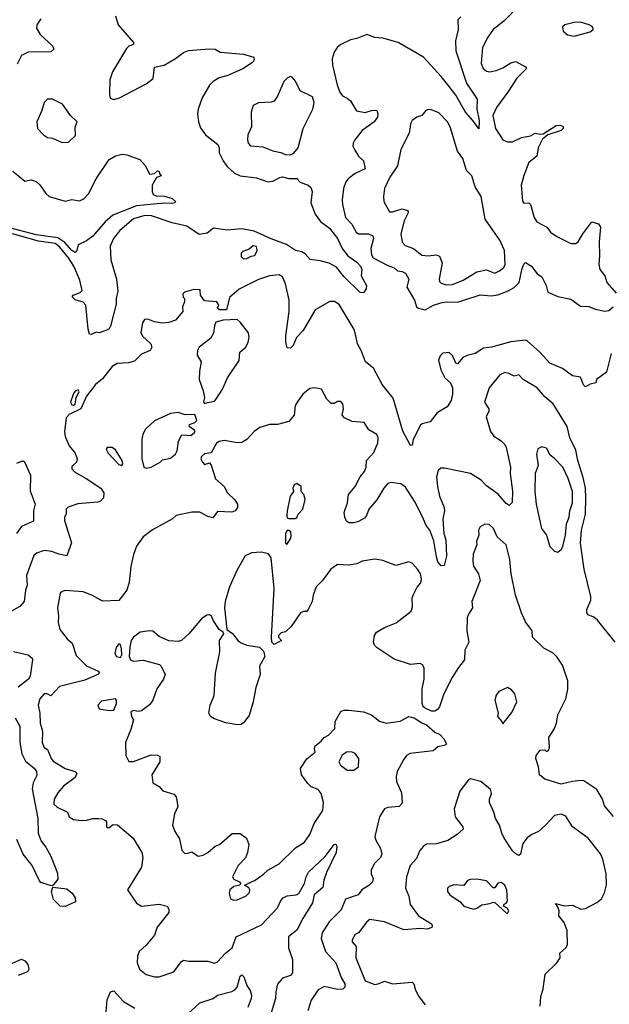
# Model space of a CAD drawing. Extents: x 1550320 to 1685906, y 509093 to 640511.
# Tile 378 of 532: x 1643244 to 1646882, y 586029 to 592106. Entities that reach past the tile are written whole.
import ezdxf

# ---------------------------------------------------------------- set-up
doc = ezdxf.new("R2010")
doc.units = 0

msp = doc.modelspace()

# ---------------------------------------------------------------- linework, layer by layer
at = {"layer": '0CON20XD'}
for points in [[(1646335, 592202.5), (1646232.2, 592097.8), (1646165.5, 592045), (1646132.4, 591997.6), (1646100, 591935), (1646091.9, 591835), (1646104.6, 591804.6), (1646125, 591788.6), (1646145, 591783.6), (1646185, 591793.8), (1646225, 591809.5), (1646275, 591839.5), (1646305, 591848.5), (1646364.3, 591815), (1646370.6, 591805), (1646312.2, 591745), (1646260.9, 591665), (1646185.4, 591565), (1646163.9, 591515), (1646181, 591435), (1646225.5, 591365), (1646255, 591351.5), (1646285, 591353.1), (1646341.3, 591378.7), (1646395, 591388.8), (1646425, 591406.2), (1646455, 591398.8), (1646475, 591402.5), (1646555, 591453.8), (1646580, 591455), (1646597, 591447), (1646596.7, 591435), (1646585, 591423.3), (1646503.8, 591396.2), (1646470.5, 591369.5), (1646444.3, 591315), (1646435.8, 591265), (1646385, 591225.8), (1646354.1, 591145), (1646338.5, 591085), (1646347.1, 590987.1), (1646355, 590974), (1646385, 590976), (1646395, 590966), (1646417.9, 590885), (1646435, 590859.6), (1646496.7, 590825), (1646520, 590795), (1646557.9, 590767.9), (1646645, 590724.2), (1646675, 590724), (1646691.2, 590735), (1646718.1, 590785), (1646775, 590858), (1646815, 590846.7), (1646827.5, 590825), (1646820.4, 590735), (1646821.9, 590648.1), (1646817.2, 590597.2), (1646823.2, 590565), (1646855.5, 590525), (1646866.2, 590485), (1646925, 590418.6)], [(1643375, 592111.4), (1643350, 592075), (1643347.1, 592055), (1643369.4, 592015), (1643446.2, 591945), (1643455, 591923.8), (1643435, 591908.9), (1643295, 591906.9), (1643255, 591885.6), (1643228.3, 591831.7)], [(1643835, 592130), (1643850.8, 592075), (1643946.7, 591965), (1643946.4, 591953.6), (1643916.3, 591943.6), (1643902.2, 591927.7), (1643815.4, 591785), (1643800.6, 591735), (1643798, 591645), (1643802.5, 591622.5), (1643825, 591612.9), (1643860, 591625), (1644025, 591709.6), (1644067.2, 591742.8), (1644075, 591813.3), (1644135, 591826.2), (1644205, 591866.2)], [(1645966.9, 592125), (1645947.5, 592105), (1645948.9, 592045), (1645932.2, 591975), (1645936, 591915), (1646001.1, 591715), (1646066, 591615), (1646064.5, 591555), (1646080, 591485), (1646077.5, 591432.5), (1646040.8, 591485), (1645995, 591534.6), (1645935, 591640), (1645893.6, 591693.6), (1645845, 591756.4), (1645735, 591875.7), (1645580, 591965), (1645485, 591992.2), (1645435, 591996), (1645385, 592015.7), (1645325, 591990.5), (1645285, 591982.9), (1645225, 591953.3), (1645203.8, 591935), (1645185, 591906.7), (1645171.5, 591865), (1645174.7, 591824.7), (1645202, 591705), (1645218.5, 591658.5), (1645235, 591636), (1645265, 591622.9), (1645285.7, 591605), (1645323, 591543), (1645375, 591532.7), (1645415, 591546.9), (1645437.7, 591547.7), (1645446.7, 591545), (1645453.8, 591525), (1645452, 591505), (1645430.6, 591475), (1645357.4, 591422.6), (1645311.9, 591365), (1645301.9, 591345), (1645300.6, 591325), (1645312, 591302), (1645334.5, 591264.5), (1645366, 591235), (1645376.7, 591185), (1645313.1, 591156.9), (1645271.4, 591125), (1645255.6, 591105), (1645242.2, 591065), (1645233.2, 590995), (1645235.5, 590965.5), (1645254.6, 590885), (1645293.5, 590845), (1645319.2, 590795), (1645335.5, 590785.5), (1645396.7, 590785), (1645422.1, 590772.1), (1645426.7, 590755), (1645410.4, 590695), (1645415.5, 590655), (1645425, 590635.7), (1645515, 590588.1), (1645554.2, 590575), (1645575, 590556.4), (1645605, 590552.1), (1645625, 590541.1), (1645644.7, 590505), (1645632.5, 590455), (1645680, 590375), (1645691.8, 590335), (1645705, 590325.5), (1645745, 590315.5), (1645796.5, 590343.5), (1645841.7, 590358.3), (1645875, 590363.9), (1645945, 590362.5), (1645985.4, 590375.4), (1646085, 590408.9), (1646152.3, 590402.3), (1646195, 590408.3), (1646258.2, 590431.8), (1646296.2, 590453.8), (1646326, 590484), (1646345, 590570), (1646355, 590597.5), (1646365, 590606.7), (1646402.5, 590585), (1646437, 590537), (1646465, 590520), (1646493.3, 590465), (1646503.9, 590423.9), (1646565, 590397.5), (1646645, 590381.2), (1646705, 590338.6), (1646755, 590336), (1646795, 590319.7), (1646855, 590308.1), (1646879.4, 590310.6), (1646905.5, 590335)], [(1646665, 592004.2), (1646765, 592032.5), (1646782.5, 592045), (1646782.5, 592055), (1646777.5, 592065), (1646757.5, 592075), (1646705, 592090.8), (1646665, 592090), (1646607.5, 592075), (1646593.3, 592063.3), (1646597.5, 592035), (1646625, 592013.8), (1646665, 592004.2)], [(1644205, 591866.2), (1644255, 591903.8), (1644285, 591916), (1644412.5, 591927.5), (1644450, 591925), (1644480, 591905), (1644624.5, 591894.5), (1644688.8, 591875), (1644691.2, 591858.8), (1644682, 591845), (1644625, 591805.5), (1644527.5, 591762.5), (1644475, 591746.8), (1644436.9, 591725), (1644415, 591702.2), (1644369.1, 591625), (1644344.5, 591555), (1644340.4, 591525), (1644347.3, 591475), (1644359.2, 591439.2), (1644390.4, 591395), (1644465.6, 591335), (1644474.4, 591315), (1644475.7, 591285), (1644498.5, 591235), (1644522.5, 591202.5), (1644569.7, 591159.7), (1644605, 591141.6), (1644705, 591130), (1644775, 591104.7), (1644805, 591109.2), (1644848.1, 591131.9), (1644865, 591136.2), (1644905, 591126.5), (1644955, 591125.6), (1644975, 591104), (1645023.8, 591085), (1645041.1, 591071.1), (1645048.1, 591045), (1645039.5, 590975), (1645067.8, 590905), (1645100.5, 590860.5), (1645155, 590818.6), (1645205, 590755.7), (1645234.1, 590694.1), (1645268.9, 590648.9), (1645325, 590609.4), (1645347.5, 590585), (1645355.6, 590565), (1645350, 590525), (1645383.8, 590465), (1645381.2, 590445), (1645365, 590420), (1645345, 590422), (1645245, 590521.9), (1645199.2, 590579.2), (1645153.8, 590603.8), (1645098.2, 590618.2), (1645035.4, 590625.4), (1645005, 590660.6), (1644985, 590674.2), (1644945, 590681.2), (1644889.2, 590719.2), (1644795, 590753.1), (1644691.3, 590801.3), (1644615, 590814.9), (1644525, 590807.9), (1644439.7, 590820.3), (1644401.1, 590788.9), (1644351.4, 590781.4), (1644275, 590830.9), (1644185, 590853.2), (1644058, 590895), (1644015, 590898.7), (1643945, 590878.2), (1643860.8, 590805), (1643822.3, 590755), (1643802, 590708), (1643805.9, 590625), (1643840.7, 590505), (1643848.8, 590431.2), (1643838.1, 590385), (1643838.7, 590351.3), (1643804, 590215), (1643795, 590198.8), (1643775, 590187.5), (1643735, 590173.3), (1643715, 590176.7), (1643685, 590163.8), (1643675, 590166.2), (1643666, 590196), (1643652, 590345), (1643635, 590362.6), (1643585, 590378), (1643566.7, 590395), (1643573.1, 590405), (1643617.5, 590422.5), (1643629.5, 590435), (1643615, 590499.2), (1643576.9, 590585), (1643545, 590636.8), (1643489.2, 590705), (1643462.9, 590725), (1643359.6, 590739.6), (1643198.6, 590785)], [(1644915, 591272), (1644935, 591282), (1644961.4, 591315), (1644993.1, 591435), (1645051.9, 591555), (1645060.6, 591595), (1645050, 591630), (1644975, 591668.2), (1644945, 591727.8), (1644925, 591752.5), (1644915, 591755.8), (1644895, 591746), (1644874, 591725), (1644835.6, 591634.4), (1644815, 591604), (1644795, 591597.5), (1644717.3, 591592.7), (1644684.2, 591575.8), (1644672.5, 591535), (1644674.4, 591445), (1644652.5, 591395), (1644650, 591365), (1644653.3, 591345), (1644668.3, 591328.3), (1644745, 591321.4), (1644806.6, 591296.6), (1644855, 591287.1), (1644885, 591274.2), (1644915, 591272)], [(1643505, 591348.8), (1643545, 591350), (1643587.7, 591392.3), (1643587, 591443), (1643597.5, 591475), (1643556.7, 591515), (1643508.8, 591585), (1643446.7, 591615), (1643415, 591615.4), (1643394.2, 591595), (1643381.1, 591545), (1643348.8, 591475), (1643354.2, 591435), (1643390, 591395), (1643415, 591379.2), (1643445.7, 591375.7), (1643505, 591348.8)], [(1645875, 590469.5), (1645915, 590472.8), (1645981.5, 590498.5), (1646065, 590550.4), (1646125, 590561.5), (1646175, 590542), (1646205, 590556), (1646232.4, 590577.6), (1646239.5, 590595), (1646235, 590681.2), (1646206.9, 590745), (1646116.9, 590875), (1646091.5, 591015), (1646054.7, 591075), (1646033.4, 591143.4), (1646001.9, 591175), (1645979.1, 591249.1), (1645945.5, 591295.5), (1645899.4, 591445), (1645882.9, 591475), (1645831.2, 591531.2), (1645785, 591550), (1645765, 591551.9), (1645750.8, 591545), (1645725, 591515.7), (1645694.4, 591505.6), (1645665.8, 591484.2), (1645655.8, 591464.2), (1645650.8, 591430.8), (1645646.5, 591405), (1645595.6, 591305), (1645574.5, 591205), (1645528.5, 591135), (1645494.6, 591065.4), (1645488.6, 591015), (1645491.4, 590985), (1645525, 590921.2), (1645545, 590920), (1645605, 590938.6), (1645638.4, 590928.4), (1645640.4, 590915), (1645616.9, 590865), (1645595.6, 590785.6), (1645603.8, 590733.8), (1645622.2, 590712.2), (1645674.7, 590694.7), (1645725, 590653.4), (1645765, 590649.2), (1645814.3, 590654.3), (1645835, 590646.7), (1645851.3, 590605), (1645832.5, 590505), (1645835, 590490), (1645845, 590480), (1645875, 590469.5)], [(1643200.6, 591170.6), (1643275, 591110), (1643315, 591118.2), (1643345, 591108.5), (1643367.5, 591087.5), (1643405, 591032.7), (1643425.8, 591015), (1643525, 590985.5), (1643565, 590995.7), (1643612.3, 590987.7), (1643639.1, 591000.9), (1643669.1, 591030.9), (1643715, 591124.3), (1643795, 591243.3), (1643835, 591265.7), (1643876.1, 591276.1), (1643905, 591272), (1643985, 591243.3), (1644020, 591205), (1644045, 591152.5), (1644075, 591156.2), (1644095, 591172.5), (1644105, 591170), (1644106.4, 591156.4), (1644117, 591143), (1644088, 591132), (1644061.2, 591085), (1644061.4, 591045), (1644068, 591028), (1644085, 591019.1), (1644137.8, 591017.8), (1644185, 591001.9), (1644204.3, 590985), (1644202, 590975), (1644185, 590971.1), (1644135, 590974.4), (1643965, 590957), (1643819.3, 590900.7), (1643771.3, 590858.7), (1643695, 590770.8), (1643655, 590741.2), (1643605, 590716.7), (1643597.3, 590682.7), (1643585, 590670), (1643565, 590682.3), (1643521.4, 590731.4), (1643479, 590759), (1643345, 590778.1), (1643175, 590822.8)], [(1644625, 590630), (1644645, 590632.5), (1644673, 590647), (1644695, 590650), (1644709.3, 590680.7), (1644705, 590706.7), (1644685, 590710), (1644660.7, 590689.3), (1644620, 590675), (1644610, 590665), (1644610, 590645), (1644625, 590630)], [(1646894.5, 590045), (1646865, 589930), (1646802.5, 589885), (1646800, 589865), (1646763.6, 589856.4), (1646735, 589840), (1646723.3, 589853.3), (1646705, 589900), (1646655, 589908), (1646592.7, 589952.7), (1646515, 589985.6), (1646453.3, 590055), (1646375.8, 590125), (1646365, 590128.1), (1646275, 590118.5), (1646155.7, 590084.3), (1646105, 590078.4), (1646055, 590045.5), (1646005, 590034.4), (1645978.3, 590021.7), (1645945, 589981.2), (1645935, 589986.7), (1645915, 590034.3), (1645895, 590051.9), (1645855, 590047.1), (1645837.9, 590032.1), (1645828.6, 590005), (1645842.2, 589945), (1645866.9, 589895), (1645902, 589865), (1645914.3, 589835), (1645914.1, 589794.1), (1645905.8, 589755), (1645882.7, 589717.3), (1645819.6, 589680.4), (1645776.1, 589623.9), (1645727.8, 589612.2), (1645716.4, 589603.6), (1645671.4, 589515), (1645665, 589480), (1645655, 589478.8), (1645607.2, 589567.2), (1645549.5, 589769.5), (1645480, 589855), (1645426.4, 589955), (1645377.1, 589995), (1645351.1, 590065), (1645328.5, 590105), (1645317.8, 590155), (1645308.5, 590195), (1645215, 590348.8), (1645187, 590367), (1645157.8, 590367.8), (1645067.1, 590315), (1644992.1, 590187.9), (1644951.9, 590145), (1644931.2, 590095), (1644915, 590078.8), (1644895, 590081.2), (1644885.7, 590115), (1644885.5, 590155), (1644907.5, 590305), (1644906.7, 590375), (1644883.6, 590475), (1644865, 590519.2), (1644845, 590530.9), (1644784.7, 590525.3), (1644717, 590503), (1644598, 590442), (1644538.9, 590391.1), (1644520.6, 590315), (1644476.1, 590316.1), (1644462.5, 590325), (1644467.5, 590335), (1644472.5, 590345), (1644460, 590365), (1644385, 590370), (1644360, 590405), (1644358.3, 590438.3), (1644318.3, 590441.7), (1644260, 590425), (1644250, 590415), (1644253, 590393), (1644260, 590385), (1644260, 590365), (1644247.5, 590335), (1644250, 590305), (1644205, 590252.5), (1644165, 590236.7), (1644125, 590233.8), (1644075, 590241.2), (1644035, 590258.8), (1644013.8, 590255), (1644002.2, 590235), (1643992.1, 590175), (1644002.4, 590152.4), (1644052.5, 590105), (1644059.2, 590085), (1644049.2, 590065), (1643995, 590042.7), (1643951.7, 589998.3), (1643915, 589989.1), (1643845, 589983.8), (1643814.5, 589965.5), (1643755, 589889.1), (1643711.4, 589855), (1643656.7, 589783.3), (1643620.8, 589705), (1643549.8, 589670.2), (1643531.2, 589648.8), (1643519.5, 589565), (1643523.4, 589533.5), (1643548.5, 589475), (1643585, 589430), (1643599.2, 589395), (1643594.7, 589375.3), (1643565, 589347.5), (1643564.5, 589335), (1643581.1, 589315), (1643654.3, 589275), (1643743.5, 589215), (1643762.5, 589185), (1643761.1, 589155), (1643741.9, 589135), (1643725, 589127.8), (1643602, 589118), (1643543.4, 589096.6), (1643530.6, 589085), (1643530.8, 589055), (1643520.6, 589035), (1643519.2, 589015), (1643563.8, 588876.2), (1643535, 588797.5), (1643485, 588806.9), (1643443, 588823), (1643395, 588829.4), (1643346.4, 588813.6), (1643331.4, 588798.6), (1643286.1, 588675), (1643289.2, 588615), (1643279.2, 588585), (1643271.8, 588515), (1643245, 588483.5), (1643174, 588445)], [(1644385, 589737.5), (1644405, 589743.3), (1644445, 589752.5), (1644455, 589762.5), (1644495.8, 589825), (1644526.2, 589895), (1644598.3, 590001.7), (1644602, 590055), (1644639.2, 590085), (1644654.1, 590115.9), (1644659.2, 590145), (1644655, 590172.5), (1644605, 590238.8), (1644585, 590255.8), (1644498.9, 590251.1), (1644455, 590238.9), (1644445, 590215.7), (1644438.9, 590171.1), (1644422, 590138), (1644351.5, 590085), (1644340.8, 590065), (1644338, 590035), (1644364.2, 589995), (1644352.7, 589937.3), (1644352, 589885), (1644376.2, 589815), (1644383.3, 589775), (1644377.5, 589745), (1644385, 589737.5)], [(1646919, 588265), (1646810.3, 588400.3), (1646787.7, 588417.7), (1646752.7, 588432.7), (1646744.4, 588444.4), (1646743.5, 588465), (1646767.4, 588522.6), (1646769.2, 588545), (1646726.2, 588715), (1646704.8, 588874.8), (1646711.6, 588955), (1646735.7, 589055), (1646737.9, 589155), (1646735.6, 589215), (1646721.2, 589281.2), (1646687.7, 589385), (1646675, 589448.6), (1646638.4, 589525), (1646622.4, 589595), (1646535.2, 589735.2), (1646485, 589777.8), (1646437.1, 589835), (1646351.2, 589885), (1646325, 589913.3), (1646295, 589906), (1646263, 589923), (1646238.2, 589928.2), (1646207.5, 589915), (1646141.5, 589835), (1646112.2, 589745), (1646139.4, 589705), (1646139.3, 589690.7), (1646123.1, 589655), (1646150, 589565), (1646170, 589535), (1646215, 589506.7), (1646236.9, 589485), (1646246.2, 589465), (1646273.3, 589343.3), (1646270.4, 589305), (1646284.3, 589195.7), (1646283.9, 589126.1), (1646265, 589108), (1646245, 589120.8), (1646197.5, 589177.5), (1646125, 589229.5), (1646091.9, 589265), (1646025, 589304.5), (1645865, 589338.9), (1645842.7, 589337.3), (1645826.2, 589323.8), (1645815.5, 589285), (1645822.9, 589225), (1645835.3, 589165.3), (1645863.8, 589095), (1645866.2, 589075), (1645855.4, 589025), (1645861.9, 588935), (1645873.4, 588895), (1645877.2, 588795), (1645862.7, 588737.3), (1645845, 588735.8), (1645825, 588760.8), (1645815, 588790), (1645799, 588889), (1645774.4, 588955), (1645752.2, 588985), (1645735, 589024.3), (1645685, 589127.3), (1645625, 589220), (1645595, 589240.9), (1645535, 589248.8), (1645515, 589242.5), (1645490, 589215), (1645447.8, 589142.2), (1645397.5, 589085), (1645383.1, 589045), (1645371.1, 589028.9), (1645335, 589008.6), (1645305, 589000), (1645275, 589000.6), (1645260.6, 589010.6), (1645249.6, 589035), (1645245.5, 589065), (1645266.5, 589125), (1645273.5, 589175), (1645315, 589224.4), (1645344.6, 589285), (1645372.6, 589317.4), (1645382.3, 589345), (1645384.4, 589385), (1645429.6, 589435), (1645453.3, 589495), (1645455.5, 589525.5), (1645447.1, 589545), (1645399.2, 589575), (1645369.4, 589619.4), (1645295, 589625.6), (1645248, 589648), (1645234.2, 589665), (1645241.4, 589705), (1645238, 589735), (1645225, 589748.8), (1645205, 589750), (1645185, 589736.7), (1645165, 589736.7), (1645140, 589765), (1645106.7, 589825), (1645063.9, 589833.9), (1645035, 589830), (1644992, 589795), (1644959.3, 589750.7), (1644944.4, 589725), (1644937.5, 589665), (1644905, 589626), (1644835, 589606.7), (1644785, 589606.9), (1644725, 589589.6), (1644690.6, 589565), (1644645.6, 589515), (1644615, 589496.7), (1644585, 589494.4), (1644505, 589509.4), (1644475, 589502.9), (1644457.6, 589492.4), (1644425, 589432.5), (1644385, 589426.7), (1644365, 589410), (1644362.5, 589395), (1644370.8, 589375), (1644385, 589361.2), (1644415, 589370), (1644425, 589357.5), (1644453, 589273), (1644506.2, 589225), (1644525.7, 589185.7), (1644572.2, 589142.2), (1644587.1, 589115), (1644588, 589095), (1644574.4, 589075.6), (1644553.2, 589066.8), (1644465, 589070), (1644435, 589032.5), (1644405, 589038.8), (1644355, 589067.5), (1644305, 589066.1), (1644208.8, 589045), (1644187.5, 589025), (1644062.4, 588957.6), (1644006, 588915), (1643965, 588856.9), (1643946.5, 588805), (1643929.7, 588730.3), (1643918.6, 588635), (1643904, 588585), (1643855, 588520.6), (1643755, 588518.1), (1643693.1, 588553.1), (1643635, 588575.3), (1643525, 588583.8), (1643505, 588577.8), (1643493.4, 588566.6), (1643477.1, 588475), (1643483.3, 588425), (1643480.8, 588385), (1643491.9, 588341.9), (1643535.7, 588285), (1643567, 588257), (1643591.2, 588181.2), (1643655, 588118.9), (1643727.5, 588085), (1643735.8, 588075), (1643725.8, 588065), (1643645, 588029.4), (1643490.3, 587989.8), (1643435, 587932.5), (1643413.3, 587945), (1643394.7, 587945.3), (1643368.1, 587915), (1643356.9, 587875), (1643368.5, 587825), (1643369.6, 587765), (1643383.8, 587715), (1643382.2, 587645), (1643394.3, 587614.3), (1643415, 587601.2), (1643436.9, 587546.9), (1643450.3, 587530.3), (1643525, 587483.2), (1643585, 587465.4), (1643595.5, 587455), (1643585, 587427.8), (1643514.3, 587375.7), (1643480, 587335), (1643455.5, 587295), (1643454.3, 587264.3), (1643475, 587245.9), (1643538, 587215), (1643548.8, 587185), (1643575, 587170), (1643625, 587162.5), (1643655, 587164.3), (1643695, 587176.2), (1643730, 587175), (1643753.3, 587173.3), (1643773, 587163), (1643780, 587155), (1643780, 587125), (1643785, 587120), (1643795, 587120), (1643820.7, 587139.3), (1643847.3, 587137.3), (1643943.8, 587055), (1643998, 586965), (1644004.1, 586935), (1643995.3, 586874.7), (1643910, 586735), (1643965, 586652.5), (1643995, 586633.8), (1644105, 586647.1), (1644153.8, 586633.8), (1644163.8, 586615), (1644164, 586595), (1644092.5, 586505), (1644075.8, 586455), (1644025, 586394), (1643981.9, 586355), (1643970.8, 586325), (1643968, 586285), (1643984, 586245), (1644025, 586212.5), (1644075, 586197.5), (1644105, 586197.5), (1644195, 586228.8), (1644239.7, 586290.3), (1644255, 586302), (1644285.7, 586295.7), (1644405, 586294.4), (1644445, 586282.9), (1644465, 586290.8), (1644514.3, 586345), (1644555, 586377.1), (1644579.2, 586445), (1644735, 586518.2), (1644835.4, 586625), (1644855, 586669.2), (1644869.4, 586685), (1644895, 586697.5), (1644950, 586705), (1644966.4, 586713.6), (1645001.2, 586775), (1645010.6, 586815), (1645026.7, 586845), (1645129, 586941), (1645185, 587015.6), (1645195, 587016.7), (1645200.9, 587005), (1645196.9, 586965), (1645137.9, 586842.1), (1645121.5, 586795), (1645115, 586750), (1645060, 586705), (1645050.6, 586655), (1644991.6, 586558.4), (1644954.4, 586485.6), (1644903.3, 586445), (1644901.9, 586378.1), (1644927.1, 586305), (1644927.8, 586222.2), (1644915, 586205.5), (1644865, 586190.8), (1644835, 586152), (1644823.8, 586105), (1644821.8, 586065), (1644790, 585955)], [(1643575, 589726.7), (1643585, 589733.8), (1643592.5, 589775), (1643611.7, 589808.3), (1643605, 589822.5), (1643585, 589813.3), (1643575, 589800), (1643556.2, 589745), (1643565, 589730), (1643575, 589726.7)], [(1644025, 589338.6), (1644055, 589344.3), (1644110, 589375), (1644125, 589390), (1644175, 589399.2), (1644206.2, 589425), (1644215.8, 589445), (1644224.3, 589505), (1644245, 589543.3), (1644299.3, 589540.7), (1644325, 589560), (1644325, 589570), (1644290, 589595), (1644291.7, 589608.3), (1644325, 589620), (1644337, 589633), (1644325, 589670), (1644265, 589666.7), (1644220.9, 589680.9), (1644173.8, 589676.2), (1644075, 589631.1), (1644020.9, 589579.1), (1644002.9, 589547.1), (1643996.7, 589516.7), (1643996.5, 589395), (1644010, 589345), (1644025, 589338.6)], [(1643875, 589354.3), (1643881.2, 589365), (1643875.6, 589385), (1643835, 589450.8), (1643815, 589465.8), (1643784.2, 589465.8), (1643777.5, 589455), (1643790, 589430), (1643855, 589361.2), (1643875, 589354.3)], [(1646565, 588820), (1646585, 588836.2), (1646595.5, 588855), (1646611.2, 588925), (1646617.3, 588995), (1646634.1, 589035), (1646639.2, 589075), (1646656.1, 589125), (1646654.8, 589194.8), (1646629.5, 589275), (1646595.3, 589345.3), (1646545, 589398.6), (1646517.6, 589417.6), (1646495, 589462), (1646465, 589469.2), (1646442, 589458), (1646433.5, 589425), (1646443.5, 589355), (1646425.4, 589305), (1646422.1, 589195), (1646431.1, 589115), (1646464.5, 588965), (1646495.7, 588925), (1646515.8, 588855), (1646545, 588826.2), (1646565, 588820)], [(1643225, 589368.8), (1643255, 589381.9), (1643270.5, 589380.5), (1643311.1, 589295), (1643307.9, 589197.9), (1643338.9, 589115), (1643328.2, 589075), (1643329.2, 589010.8), (1643255, 588977.5), (1643224.3, 588935.7)], [(1644905, 589026.7), (1644943, 589027), (1644955, 589033.3), (1644962.5, 589055), (1644990, 589085), (1645006.2, 589145), (1644997.5, 589175), (1644980, 589195), (1644980, 589225), (1644955, 589242.5), (1644937.5, 589235), (1644930, 589215), (1644932.5, 589195), (1644913.8, 589165), (1644894, 589075), (1644893.3, 589045), (1644895, 589032.5), (1644905, 589026.7)], [(1646908.7, 587188.7), (1646853.6, 587253.6), (1646840.9, 587295), (1646805, 587355.6), (1646725, 587407.1), (1646705, 587410.4), (1646655, 587403.9), (1646585, 587387.6), (1646485, 587418.6), (1646452.5, 587445), (1646446.1, 587493.9), (1646429.2, 587545), (1646430.8, 587565), (1646455, 587597.5), (1646485, 587600), (1646495, 587590), (1646507.5, 587595), (1646512.5, 587615), (1646510, 587675), (1646542.6, 587727.4), (1646556.7, 587765), (1646564.4, 587815), (1646614.4, 587914.4), (1646627.1, 587972.9), (1646626.1, 588025), (1646593.1, 588123.1), (1646560.9, 588170.9), (1646535, 588196.5), (1646478, 588228), (1646408.6, 588295), (1646405.6, 588335), (1646365, 588390), (1646340, 588445), (1646304.4, 588554.4), (1646277.3, 588685), (1646269.2, 588775), (1646245.4, 588865), (1646190, 588915), (1646168, 588965), (1646140.7, 588990.7), (1646115, 588993.3), (1646085, 588976.7), (1646076, 588955), (1646077.5, 588925), (1646062.9, 588885), (1646064.2, 588865), (1646043.2, 588806.8), (1646039.2, 588765), (1646045, 588732.5), (1646075.8, 588685), (1646085.7, 588645), (1646033.9, 588516.1), (1646037.5, 588475), (1646013, 588437), (1646005.7, 588414.3), (1646002.8, 588335), (1646014.6, 588265), (1645990, 588215), (1645989.2, 588155), (1645951.7, 588108.3), (1645912.5, 588045), (1645862.2, 587945), (1645834.2, 587865.8), (1645821.7, 587848.3), (1645805, 587838.8), (1645785, 587838.8), (1645746, 587856), (1645733.3, 587865), (1645728.3, 587888.3), (1645727.8, 587975), (1645740, 588035), (1645740, 588105), (1645730, 588125), (1645715, 588133.3), (1645655, 588125.8), (1645555, 588159.4), (1645449.5, 588229.5), (1645433.8, 588245), (1645426.2, 588265), (1645432.9, 588305), (1645446, 588325), (1645494.5, 588355.5), (1645566, 588384), (1645658.8, 588455), (1645668.3, 588481.7), (1645666.7, 588535), (1645672.5, 588555), (1645695.9, 588604.1), (1645719.1, 588630.9), (1645723.9, 588653.9), (1645717.1, 588685), (1645699.2, 588715), (1645665, 588752), (1645645, 588760.8), (1645565, 588737.1), (1645485, 588767.8), (1645435, 588775.6), (1645357.5, 588765), (1645325, 588747.8), (1645275, 588738.5), (1645205, 588744.3), (1645164.3, 588715), (1645111.9, 588645), (1645074, 588606), (1645054.5, 588555), (1645048.9, 588515), (1645024.3, 588465.7), (1645015, 588453.3), (1644995, 588453.8), (1644976.7, 588445), (1644919.7, 588360.3), (1644885, 588327.5), (1644858.3, 588321.7), (1644840, 588305), (1644840, 588295), (1644860, 588275), (1644815, 588250), (1644800, 588265), (1644797.5, 588295), (1644813.6, 588595), (1644796.2, 588785), (1644778.3, 588808.3), (1644735, 588818.8), (1644675, 588816), (1644635, 588797.5), (1644585, 588710), (1644537.8, 588605), (1644511.9, 588515), (1644508.1, 588475), (1644523, 588343), (1644557.6, 588317.6), (1644592.7, 588272.7), (1644609.8, 588259.8), (1644645, 588246.4), (1644724.2, 588234.2), (1644748.8, 588208.8), (1644756.2, 588175), (1644724.6, 588115), (1644727.7, 588065), (1644700.6, 587985), (1644684.3, 587895), (1644658.9, 587811.1), (1644625, 587766.7), (1644607.5, 587755), (1644587, 587753), (1644515, 587765.6), (1644445, 587791.5), (1644420.8, 587805), (1644411.1, 587825), (1644418.5, 587875), (1644443.8, 587935), (1644452.4, 588072.4), (1644478.2, 588205), (1644476.2, 588275), (1644502.5, 588315), (1644500, 588325), (1644475, 588342.5), (1644438.8, 588395), (1644426.7, 588425), (1644415, 588432.5), (1644398.3, 588431.7), (1644365, 588407.5), (1644287.5, 588315), (1644241.2, 588275)], [(1644895, 588870), (1644917.5, 588905), (1644920, 588925), (1644917.5, 588945), (1644905, 588953.3), (1644895, 588953.3), (1644884, 588935), (1644883.3, 588875), (1644895, 588870)], [(1644241.2, 588275), (1644222.7, 588267.3), (1644165, 588272.9), (1644105, 588298.6), (1644065, 588331.2), (1644045, 588334.2), (1643987.5, 588325), (1643945, 588295.6), (1643932.5, 588275), (1643924.2, 588235.8), (1643920, 588175), (1643927.1, 588155), (1643945, 588147.3), (1644005, 588152), (1644105.8, 588125.8), (1644117.5, 588115), (1644140.8, 588065), (1644130.5, 588035), (1644090.9, 587975), (1644064.6, 587905.4), (1644045, 587877.5), (1643995, 587841.2), (1643975, 587836.7), (1643945, 587842.5), (1643930, 587835), (1643933.3, 587805), (1643946.7, 587785), (1643930, 587725), (1643896.1, 587645), (1643899.4, 587565), (1643917.4, 587527.4), (1643945, 587527.5), (1644055, 587568.5), (1644095, 587566.9), (1644108, 587558), (1644108.5, 587525), (1644059.5, 587445), (1644066, 587395), (1644105, 587372.5), (1644126.9, 587346.9), (1644195.6, 587325.6), (1644209.5, 587309.5), (1644219.5, 587250.5), (1644198, 587205), (1644185.7, 587135), (1644200.8, 587095), (1644229.7, 587049.7), (1644245, 586980), (1644261.7, 586961.7), (1644275, 586960), (1644305, 586970), (1644345, 586943.8), (1644375, 586950), (1644404.5, 586965.5), (1644450, 587005), (1644476.7, 587015), (1644555, 587084), (1644605, 587082.5), (1644644, 587055), (1644657.5, 587015), (1644650, 586965), (1644636.8, 586933.2), (1644592.5, 586885), (1644556.2, 586815), (1644565, 586802), (1644600, 586785), (1644607.5, 586772.5), (1644600, 586765), (1644565, 586755.7), (1644540.6, 586735), (1644535.7, 586715), (1644545, 586680), (1644562.3, 586672.3), (1644585, 586674), (1644642.3, 586697.7), (1644661.2, 586718.8), (1644663.8, 586735), (1644657, 586747), (1644630, 586765), (1644696.7, 586795), (1644747.8, 586832.2), (1644775, 586855.8), (1644845, 586895.8), (1644945.8, 586995), (1645000.4, 587029.6), (1645034.1, 587075.9), (1645060.5, 587145), (1645114.4, 587225), (1645118.5, 587275), (1645105, 587330.8), (1645085, 587354.3), (1645041.7, 587371.7), (1645020.9, 587390.9), (1644983.8, 587445), (1644976.7, 587483.3), (1645015.8, 587544.2), (1645067.5, 587585), (1645062.5, 587605), (1645067.5, 587625), (1645105, 587652.5), (1645122.5, 587675), (1645149.2, 587690.8), (1645188.3, 587731.7), (1645191.2, 587775), (1645225, 587836.2), (1645245, 587843.8), (1645275, 587844.2), (1645366.1, 587833.9), (1645413.8, 587815), (1645465, 587775.6), (1645504.6, 587764.6), (1645592.7, 587777.3), (1645645, 587804.2), (1645677.5, 587797.5), (1645725, 587766.2), (1645753.6, 587753.6), (1645805, 587708.8), (1645836.7, 587695), (1645863.3, 587665), (1645877.5, 587635), (1645863.9, 587626.1), (1645825, 587617.5), (1645795, 587594.3), (1645653.4, 587576.6), (1645631.2, 587565), (1645611.3, 587538.7), (1645574, 587466), (1645566, 587434), (1645568.2, 587405), (1645600.8, 587335), (1645605, 587270), (1645585, 587250), (1645515, 587243.3), (1645495, 587235.6), (1645463.8, 587185), (1645435.8, 587065), (1645440.9, 587040.9), (1645471.1, 586991.1), (1645478.9, 586955), (1645470, 586935), (1645432, 586895), (1645412.7, 586857.3), (1645413.5, 586835), (1645424.6, 586805), (1645420, 586785), (1645398.7, 586761.3), (1645354.2, 586735), (1645332.5, 586705), (1645255, 586677.6), (1645228.3, 586611.7), (1645193.4, 586576.6), (1645152.7, 586537.3), (1645111.1, 586468.9), (1645103.3, 586435), (1645131.2, 586355), (1645195.3, 586285), (1645227.6, 586195), (1645250, 586155), (1645251.1, 586135), (1645237.2, 586122.8), (1645205, 586119.2), (1645125, 586138.7), (1645085, 586117.8), (1645042.9, 586055), (1645021.7, 585988.3)], [(1643865, 588170), (1643874.4, 588185), (1643872.6, 588222.6), (1643865, 588250), (1643855, 588253.8), (1643838.3, 588231.7), (1643830.8, 588195), (1643842, 588175), (1643865, 588170)], [(1643205, 588206.7), (1643296.2, 588186.2), (1643320.6, 588165), (1643323.1, 588155), (1643309.2, 588055), (1643297.9, 588035), (1643234.4, 587985.6)], [(1646225, 587760), (1646280.5, 587829.5), (1646310.8, 587895), (1646300, 587945), (1646279.5, 587969.5), (1646255, 587983.3), (1646200.5, 587959.5), (1646185, 587937.5), (1646176, 587905), (1646196.7, 587825), (1646192.5, 587805), (1646220, 587775), (1646225, 587760)], [(1643795, 587842), (1643825, 587843.3), (1643841.4, 587885), (1643841.2, 587905), (1643833.9, 587913.9), (1643749.5, 587900.5), (1643726.7, 587875), (1643735, 587853.3), (1643795, 587842)], [(1643216.2, 587796.2), (1643245.3, 587745), (1643245.3, 587645.3), (1643255.9, 587575), (1643279.2, 587529.1), (1643335, 587484.7), (1643348.3, 587465), (1643348.8, 587441.2), (1643326.1, 587395), (1643321.5, 587358.5), (1643356.2, 587175), (1643358.6, 587085), (1643375.8, 587035.8), (1643405, 586998.8), (1643435, 586942.5), (1643477.8, 586837.8), (1643479.2, 586800.8), (1643450, 586765), (1643445, 586760), (1643425, 586763.3), (1643375, 586780), (1643365, 586790), (1643321.4, 586885), (1643265.7, 586955), (1643225, 587046.7)], [(1645305, 587473.8), (1645333.8, 587495), (1645336, 587545), (1645315, 587576.2), (1645295, 587586), (1645265, 587586.2), (1645233.6, 587566.4), (1645212.5, 587525), (1645222.5, 587505), (1645263.9, 587473.9), (1645305, 587473.8)], [(1646455, 586017.5), (1646459.4, 586075), (1646474.2, 586125), (1646486.7, 586215), (1646558.9, 586285), (1646580, 586315), (1646576.7, 586345), (1646615, 586377.5), (1646624.4, 586395), (1646622.9, 586485), (1646603.2, 586533.2), (1646570, 586575), (1646573.3, 586605), (1646565, 586630), (1646550, 586650), (1646605, 586637.5), (1646655, 586640.8), (1646706.6, 586616.6), (1646735, 586620), (1646805, 586656.7), (1646835, 586680), (1646853.3, 586716.7), (1646864.7, 586765.3), (1646863.4, 586835), (1646842.7, 586925), (1646827.2, 586957.2), (1646752, 587055), (1646654.5, 587124.5), (1646615, 587190), (1646585, 587202.5), (1646545, 587194.2), (1646489.2, 587135), (1646445.7, 587095), (1646403.5, 587076.5), (1646375, 587055.6), (1646349.5, 587020.5), (1646334.4, 586955.6), (1646325, 586948), (1646305, 586956.7), (1646284.5, 586975), (1646233.8, 587055), (1646218.5, 587085), (1646205.5, 587135), (1646179.4, 587175), (1646169.2, 587215), (1646143.1, 587275), (1646143.1, 587295), (1646155, 587330), (1646150, 587355), (1646090, 587405), (1646025, 587421.2), (1646013.8, 587415), (1645960, 587345), (1645924, 587235), (1645932, 587185), (1645979.2, 587125), (1645979.7, 587110.3), (1645943.4, 587076.6), (1645885, 587040.6), (1645815, 587019.4), (1645755, 587018.1), (1645735, 587004.2), (1645712.4, 586977.6), (1645691.8, 586928.2), (1645654.2, 586885.8), (1645631.1, 586815), (1645625.6, 586745), (1645645.9, 586695.9), (1645653.8, 586645), (1645705, 586575.4), (1645784.3, 586525), (1645789.4, 586515), (1645786.4, 586503.6), (1645757.6, 586492.4), (1645715, 586495.9), (1645615, 586488.7), (1645495, 586538.5), (1645405, 586551.9), (1645385, 586538.6), (1645335, 586470), (1645315, 586460), (1645295, 586426.7), (1645295.7, 586415), (1645319.4, 586385), (1645317.8, 586315), (1645375, 586174.4), (1645435, 586151.8), (1645455, 586154.1), (1645495, 586172), (1645545.3, 586154.7), (1645665, 586165.6), (1645676.7, 586155), (1645685.5, 586115), (1645706, 586076), (1645746, 586025)], [(1643525, 586632.5), (1643493.8, 586635), (1643451.9, 586675), (1643440.6, 586725), (1643447.5, 586752.5), (1643535, 586741.8), (1643567.1, 586715), (1643586.2, 586685), (1643588.3, 586661.7), (1643525, 586632.5)], [(1646255, 586590), (1646262.5, 586605), (1646255, 586620), (1646230, 586635), (1646233.6, 586646.4), (1646246.7, 586653.3), (1646253.8, 586666.2), (1646250, 586735), (1646238.1, 586765), (1646215, 586780), (1646195, 586776.2), (1646175, 586747.5), (1646165, 586747.5), (1646125, 586791.2), (1646065, 586802), (1646025, 586800), (1646007.9, 586792.1), (1645985, 586761.2), (1645925, 586766.7), (1645893.9, 586756.1), (1645883.3, 586745), (1645883.3, 586725), (1645898.8, 586705), (1645961.7, 586661.7), (1645984.1, 586634.1), (1646045, 586616.5), (1646065, 586622.5), (1646095, 586643.1), (1646145, 586650), (1646165, 586660), (1646175, 586657.5), (1646245, 586592.5), (1646255, 586590)], [(1643175, 586271.6), (1643255, 586306.9), (1643275, 586296.9), (1643293.7, 586273.6), (1643299.8, 586245), (1643291.1, 586228.9), (1643233.6, 586206.4)], [(1644275, 585962.9), (1644355, 586038.6), (1644436.7, 586065), (1644464.5, 586085.5), (1644551.9, 586108.1), (1644571.5, 586118.5), (1644585.3, 586134.7), (1644605, 586202.5), (1644615, 586210), (1644627.3, 586197.3), (1644645.7, 586145.7), (1644665, 586113.3), (1644674.4, 586085), (1644672.5, 586065), (1644651.7, 586008.3)], [(1643777, 585983), (1643784.2, 586055.8), (1643804.2, 586105.8), (1643825, 586112.5), (1643885, 586046), (1643953.3, 586005)]]:
    msp.add_lwpolyline(points, dxfattribs=at)

doc.saveas('drawing.dxf')
